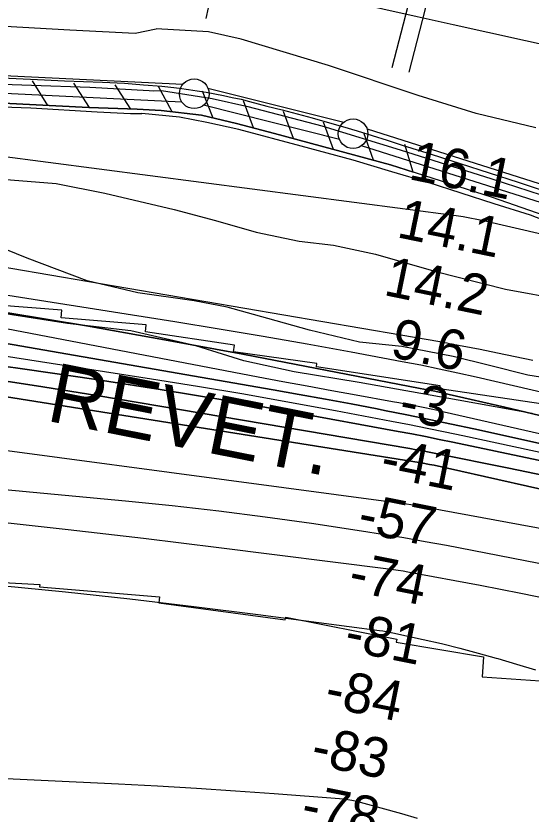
# Model space of a CAD drawing. Extents: x 3598634 to 3636690, y 517270 to 542944.
# Drawn here: x 3622113 to 3622982, y 536539 to 537885 of the extents above; entities that cross this region are included whole.
import ezdxf

# ---------------------------------------------------------------- set-up
doc = ezdxf.new("R2010")
doc.units = 0
for name, color, linetype in [('V-FLOD-BASE', 7, 'Continuous'), ('V-LEVE-TOET', 7, 'Continuous'), ('V-RIVR-EDGE', 7, 'Continuous'), ('V-RIVR-RANG', 7, 'Continuous'), ('V-ROAD-CNTR', 7, 'Continuous'), ('V-RRAP-FSHR', 7, 'Continuous'), ('V-RRAP-RVMT', 7, 'Continuous'), ('V-RRAP-RVMT-IDEN', 7, 'Continuous'), ('V-SITE-VEGE', 7, 'Continuous'), ('V-SURV-LINE', 7, 'Continuous'), ('V-TOPO-DPTH', 7, 'Continuous'), ('V-TOPO-MAJR', 7, 'Continuous'), ('V-TOPO-MINR', 7, 'Continuous'), ('V-TOPO-WATR', 7, 'Continuous')]:
    doc.layers.add(name, color=color, linetype=linetype)

msp = doc.modelspace()

# ---------------------------------------------------------------- linework, layer by layer
at = {"layer": 'V-FLOD-BASE'}
for points in [[(3621268.8, 537809.6), (3621387, 537802.5), (3621504.3, 537798), (3621613.6, 537792.9), (3621734.8, 537786.1), (3621856, 537781), (3621965, 537776.8), (3622056.7, 537771.7), (3622139.2, 537768.6), (3622237.5, 537765), (3622337.5, 537759.9), (3622345.1, 537759), (3622358.2, 537759.9)], [(3622358.2, 537759.9), (3622444, 537746.3), (3622504, 537732.5), (3622629.2, 537700), (3622761.5, 537659.3), (3622916.1, 537610.8), (3623040.9, 537570.1), (3623158.1, 537531.9), (3623272.6, 537494.6), (3623359.7, 537471.2), (3623471.8, 537444.2), (3623661.8, 537404.6), (3623801, 537371.9), (3623937.7, 537339.1), (3624142.3, 537290.1), (3624268, 537259.3), (3624372.3, 537234.1), (3624555.9, 537192.4), (3624647.5, 537171.3), (3624713.1, 537156.4), (3624829.4, 537128.7), (3624845.3, 537124.9)]]:
    msp.add_lwpolyline(points, dxfattribs=at)
at = {"layer": 'V-LEVE-TOET'}
for points in [[(3621602.6, 537885.5), (3621703.9, 537883.9), (3621787.8, 537883.5), (3621881.3, 537881.4), (3621983.8, 537876.9), (3622094.5, 537868.2), (3622203.5, 537862), (3622313.7, 537856.4), (3622349.4, 537863.4)], [(3622990.2, 537696.4), (3622889.7, 537721.1), (3622791.6, 537751), (3622640.5, 537802), (3622492.9, 537846.5), (3622437.9, 537858.5), (3622349.4, 537863.4)], [(3621280.4, 537765.3), (3621381.4, 537759.9), (3621465.9, 537758), (3621554.1, 537756.5), (3621654.1, 537751.9), (3621741.4, 537748.6), (3621834.9, 537742.6), (3621946, 537736.9), (3622024.9, 537734.1), (3622137.7, 537730.2), (3622250, 537723.4), (3622305.9, 537721), (3622325.1, 537720.6)], [(3623049.5, 537522.9), (3622981.5, 537549.6), (3622919.9, 537568.6), (3622808.7, 537604.3), (3622747.1, 537622.5), (3622682, 537642.1), (3622594.4, 537665.9), (3622489, 537694), (3622435.1, 537705.5), (3622388.8, 537714.4), (3622325.1, 537720.6)]]:
    msp.add_lwpolyline(points, dxfattribs=at)
at = {"layer": 'V-RIVR-EDGE'}
msp.add_lwpolyline([(3622984.2, 537214.6), (3622859.2, 537237), (3622692, 537266.8), (3622582.4, 537284.9), (3622497.3, 537303.5), (3622416.5, 537328.8), (3622306.8, 537354.2), (3622199.6, 537366.7), (3622105.9, 537381), (3622004.3, 537399), (3621930.8, 537407.2), (3621843.8, 537422.7), (3621695, 537446.4), (3621622.7, 537448.4), (3621588.4, 537450.3), (3621495.2, 537458.5), (3621436.4, 537463.6), (3621331.7, 537469.9)], dxfattribs=at)
at = {"layer": 'V-ROAD-CNTR'}
for points in [[(3622433.8, 537881.1), (3622453.3, 537971.8), (3622529.8, 538307.3)], [(3622747.6, 537798.3), (3622774.6, 537902.4), (3622850.3, 538235.6)], [(3622776.7, 537790.8), (3622803.7, 537895.3), (3622879.6, 538229)], [(3622128.6, 538030.1), (3622275.7, 537998.4), (3622439.3, 537962.5), (3622553.7, 537937.7), (3622674, 537910.5), (3622789.7, 537884.7), (3622850.9, 537871.1), (3623031.3, 537830.9), (3623144.6, 537803.8), (3623191.3, 537792.6), (3623434.6, 537736.5), (3623493, 537722.4), (3623563.1, 537705.6), (3623723.5, 537669.7), (3623844.7, 537642.4), (3623988, 537608.4), (3624129.7, 537576.4), (3624195.6, 537561.2), (3624252.7, 537547.9), (3624314.8, 537533.5)], [(3621337.3, 537813.6), (3621384.5, 537811.4), (3621459.4, 537809.2), (3621523.2, 537806.6), (3621585.9, 537803.7), (3621652.8, 537800), (3621734.5, 537795.9), (3621822.9, 537792.1), (3621900, 537788.7), (3621973.2, 537785.9), (3622025.1, 537783.7), (3622101.3, 537780.6), (3622161.1, 537777.8), (3622194.5, 537776.1)], [(3622194.5, 537776.1), (3622259.1, 537773.6), (3622295.7, 537771.9), (3622327.9, 537769.3), (3622359.1, 537766.8)], [(3622359.1, 537766.8), (3622374, 537765.2), (3622389, 537763.5), (3622403.9, 537761.5), (3622418.8, 537759.3), (3622433.6, 537756.8), (3622448.4, 537754.2), (3622463.2, 537751.3), (3622477.9, 537748.1), (3622492.6, 537744.8), (3622507.2, 537741.2), (3622521.8, 537737.4), (3622536.3, 537733.4), (3622561.9, 537727), (3622587.4, 537720.3), (3622612.9, 537713.4), (3622638.3, 537706.3), (3622663.7, 537699), (3622688.9, 537691.5), (3622714.2, 537683.7), (3622739.3, 537675.7), (3622764.4, 537667.5), (3622813.5, 537652.1), (3622862.5, 537636.5), (3622911.5, 537620.8), (3622960.4, 537604.9), (3623009.3, 537588.8)]]:
    msp.add_lwpolyline(points, dxfattribs=at)
at = {"layer": 'V-RRAP-FSHR'}
for p, q in [((3622166.7, 537734.5), (3622140.8, 537775.8)), ((3622236.7, 537731), (3622210.7, 537772.3)), ((3622306.6, 537728.3), (3622280.2, 537769.3)), ((3622376.4, 537723.6), (3622353.1, 537766.5)), ((3622445.6, 537713.2), (3622427.5, 537758.6)), ((3622513.5, 537696.5), (3622496.6, 537742.3)), ((3622581.2, 537678.5), (3622564.5, 537724.4)), ((3622648.7, 537660.3), (3622632.1, 537706.2)), ((3622716.3, 537642.1), (3622699.7, 537688)), ((3622783.4, 537622.1), (3622768.9, 537668.7))]:
    msp.add_line(p, q, dxfattribs=at)
for points in [[(3624911.9, 537069.7), (3624395.1, 537183.9), (3624176.1, 537237.7), (3623809.3, 537329.7), (3623419.8, 537414.7), (3623331.5, 537441.1), (3623218.3, 537473.7), (3623089.8, 537519.2), (3622917.1, 537579.3), (3622745, 537634.4), (3622549.1, 537687.1), (3622485.1, 537703.9), (3622425.7, 537717.9), (3622357.8, 537725.7), (3622317.1, 537727.9), (3622235.6, 537731.1), (3621845.7, 537750.5), (3621319, 537771.3), (3620928.1, 537779.5), (3620470.9, 537790.3), (3620007, 537811.9), (3619513.6, 537826), (3619298.6, 537833.4)], [(3621841, 537750.7), (3621845.7, 537750.5), (3622235.6, 537731.1), (3622317.1, 537727.9), (3622357.8, 537725.7), (3622425.7, 537717.9), (3622485.1, 537703.9), (3622549.1, 537687.1), (3622745, 537634.4), (3622783.9, 537621.9)]]:
    msp.add_lwpolyline(points, dxfattribs=at)
at = {"layer": 'V-RRAP-RVMT'}
for p, q in [((3622190.3, 537389.3), (3622044.8, 537400.4)), ((3622189.2, 537376.3), (3622190.3, 537389.3)), ((3622332.7, 537364.6), (3622189.2, 537376.3)), ((3622331.6, 537352.5), (3622332.7, 537364.6)), ((3622481.6, 537330), (3622331.6, 537352.5)), ((3622479.8, 537318.7), (3622481.6, 537330)), ((3622620.6, 537298.9), (3622479.8, 537318.7)), ((3622619.8, 537293.4), (3622620.6, 537298.9)), ((3622828.7, 537261.2), (3622619.8, 537293.4)), ((3622828, 537256.1), (3622828.7, 537261.2)), ((3623031.3, 537226), (3622828, 537256.1)), ((3621960.2, 536937.1), (3622152.9, 536926.2)), ((3622152.9, 536926.2), (3622152.7, 536922.2)), ((3622152.7, 536922.2), (3622355, 536905.4)), ((3622355, 536905.4), (3622353.7, 536895.1)), ((3622353.7, 536895.1), (3622567.4, 536866.7)), ((3622567.4, 536866.7), (3622568.4, 536871.1)), ((3622568.4, 536871.1), (3622755.6, 536834.1)), ((3622755.6, 536834.1), (3622754.7, 536829.2)), ((3622754.7, 536829.2), (3622902, 536804.1)), ((3622902, 536804.1), (3622899.6, 536770.8)), ((3622899.6, 536770.8), (3623016.8, 536762.6))]:
    msp.add_line(p, q, dxfattribs=at)
at = {"layer": 'V-SITE-VEGE'}
for points in [[(3619428.6, 537740.2), (3619756.2, 537722), (3620228.6, 537693.1), (3620968.4, 537673.2), (3621850.2, 537629), (3622180.6, 537602.5), (3622262.5, 537586.3), (3622379.8, 537558.7), (3622449.6, 537540.4), (3622518, 537520.8), (3622590.6, 537505.4), (3622648.8, 537499), (3622719.4, 537483.7), (3622821.6, 537454.2), (3622938.9, 537424.4), (3623037.6, 537406.5)], [(3623047.9, 537268.2), (3622977, 537279.3), (3622912.2, 537295.7), (3622850.5, 537310.8), (3622764.3, 537327.6), (3622692.5, 537335.2), (3622608.1, 537355.5), (3622538, 537375.2), (3622469.3, 537394), (3622413.6, 537405.1), (3622318.4, 537418.2), (3622232.9, 537438.8), (3622131.8, 537476.8), (3622077.1, 537498.5), (3622011.5, 537522.9), (3621943.3, 537525.5), (3621888.7, 537514.4), (3621817.7, 537519.7), (3621694.9, 537533), (3621550.2, 537546.3), (3621424.6, 537543.3), (3621143.4, 537556.2)]]:
    msp.add_lwpolyline(points, dxfattribs=at)
at = {"layer": 'V-SURV-LINE'}
for points in [[(3621116.6, 537832.4), (3622394.4, 537770.1)], [(3622392.9, 537740.1), (3621115.1, 537802.5)], [(3622436.7, 537763.8), (3622666, 537706.2)], [(3622658.7, 537677.1), (3622429.4, 537734.7)], [(3622705.3, 537695.1), (3623311, 537502.9)], [(3623301.9, 537474.3), (3622696.2, 537666.5)]]:
    msp.add_lwpolyline(points, dxfattribs=at)
for centre in [(3622413.6, 537754.1), (3622681.7, 537686.8)]:
    msp.add_circle(centre, 25, dxfattribs=at)
at = {"layer": 'V-TOPO-DPTH'}
for points in [[(3622985.3, 537304.3), (3622955.6, 537310.6), (3622925.8, 537316.6), (3622896, 537322.5), (3622844.4, 537332.4), (3622840.3, 537333.2), (3622836.3, 537334), (3622832.2, 537334.7), (3622828.2, 537335.4), (3622104.3, 537459.5), (3622037.7, 537470.3), (3621971, 537480.4), (3621904.1, 537489.4), (3621837.1, 537497.7), (3621715.8, 537511.6), (3621709.4, 537512.2), (3621702.9, 537512.7), (3621696.4, 537513.1), (3621690, 537513.4), (3621103.6, 537528)], [(3622997, 537211.4), (3622938, 537225.2), (3622844.2, 537246.8), (3622832, 537249.6), (3622819.7, 537252.2), (3622807.5, 537254.7), (3622795.2, 537257.2), (3622495.6, 537314.7), (3622363.7, 537339.2), (3622231.6, 537362.7), (3622099.3, 537384.7), (3621966.8, 537405.6), (3621746.8, 537439), (3621724.1, 537442.2), (3621701.3, 537444.9), (3621678.6, 537447), (3621655.7, 537448.7), (3621513.1, 537457.5), (3621418.9, 537462.6), (3621324.6, 537466.7)], [(3621324.6, 537466.7), (3621418.9, 537462.6), (3621513.1, 537457.5), (3621655.7, 537448.7), (3621678.6, 537447), (3621701.3, 537444.9), (3621724.1, 537442.2), (3621746.8, 537439), (3621966.8, 537405.6), (3622099.3, 537384.7), (3622231.6, 537362.7), (3622363.7, 537339.2), (3622495.6, 537314.7), (3622795.2, 537257.2), (3622807.5, 537254.7), (3622819.7, 537252.2), (3622832, 537249.6), (3622844.2, 537246.8), (3622938, 537225.2), (3622997, 537211.4)], [(3621321, 537379.2), (3621396.7, 537374.1), (3621472.4, 537368.4), (3621548, 537362.4), (3621649.9, 537353.9), (3621674.6, 537351.6), (3621699.3, 537349), (3621723.9, 537346.1), (3621748.5, 537342.8), (3622131.5, 537289.1), (3622244, 537272.6), (3622356.4, 537255.2), (3622468.5, 537236.5), (3622580.5, 537216.8), (3622758, 537184.5), (3622781.1, 537180.2), (3622804.2, 537175.8), (3622827.3, 537171.1), (3622850.4, 537166.4), (3623076.9, 537118.7)], [(3623076.9, 537118.7), (3622850.4, 537166.4), (3622827.3, 537171.1), (3622804.2, 537175.8), (3622781.1, 537180.2), (3622758, 537184.5), (3622580.5, 537216.8), (3622468.5, 537236.5), (3622356.4, 537255.2), (3622244, 537272.6), (3622131.5, 537289.1), (3621748.5, 537342.8), (3621723.9, 537346.1), (3621699.3, 537349), (3621674.6, 537351.6), (3621649.9, 537353.9), (3621548, 537362.4), (3621472.4, 537368.4), (3621396.7, 537374.1), (3621321, 537379.2)], [(3623421, 537070.2), (3622885.4, 537188.8), (3622847.8, 537196.9), (3622810.1, 537204.9), (3622772.4, 537212.6), (3622734.6, 537220.1), (3622722.6, 537222.5), (3622678.8, 537230.9), (3622635, 537239.1), (3622591, 537247), (3622547.1, 537254.8), (3621785.2, 537386.6)], [(3621785.2, 537386.6), (3622547.1, 537254.8), (3622591, 537247), (3622635, 537239.1), (3622678.8, 537230.9), (3622722.6, 537222.5), (3622734.6, 537220.1), (3622772.4, 537212.6), (3622810.1, 537204.9), (3622847.8, 537196.9), (3622885.4, 537188.8), (3623421, 537070.2)], [(3621222.5, 537340.9), (3621373.7, 537334.2), (3621679.7, 537320), (3621689.2, 537319.4), (3621698.6, 537318.8), (3621708.1, 537317.9), (3621717.5, 537316.9), (3621882.8, 537297.7), (3621974.7, 537286.3), (3622066.5, 537273.9), (3622158.1, 537260), (3622249.5, 537245.2), (3622777.4, 537155.5), (3622788.4, 537153.5), (3622799.3, 537151.6), (3622810.3, 537149.5), (3622821.2, 537147.4), (3622944.9, 537122.5), (3623017.7, 537107.6)], [(3623017.7, 537107.6), (3622944.9, 537122.5), (3622821.2, 537147.4), (3622810.3, 537149.5), (3622799.3, 537151.6), (3622788.4, 537153.5), (3622777.4, 537155.5), (3622249.5, 537245.2), (3622158.1, 537260), (3622066.5, 537273.9), (3621974.7, 537286.3), (3621882.8, 537297.7), (3621717.5, 537316.9), (3621708.1, 537317.9), (3621698.6, 537318.8), (3621689.2, 537319.4), (3621679.7, 537320), (3621373.7, 537334.2), (3621222.5, 537340.9)], [(3620731.8, 537312.2), (3621695, 537303.4), (3621698.3, 537303.3), (3621701.6, 537303), (3621730.9, 537299.6), (3621747.2, 537297.7), (3621763.4, 537295.5), (3621779.7, 537293.2), (3621795.9, 537290.7), (3622793.3, 537132.3), (3622794.3, 537132.1), (3622797.4, 537131.6), (3622810.7, 537129), (3622818.4, 537127.5), (3622826.1, 537125.9), (3622833.7, 537124.3), (3622841.4, 537122.6), (3622926.3, 537103.6), (3622976.3, 537092.3), (3623026.3, 537080.7)], [(3623026.3, 537080.7), (3622976.3, 537092.3), (3622926.3, 537103.6), (3622841.4, 537122.6), (3622833.7, 537124.3), (3622826.1, 537125.9), (3622818.4, 537127.5), (3622810.7, 537129), (3622797.4, 537131.6), (3622794.3, 537132.1), (3622793.3, 537132.3), (3621795.9, 537290.7), (3621779.7, 537293.2), (3621763.4, 537295.5), (3621747.2, 537297.7), (3621730.9, 537299.6), (3621701.6, 537303), (3621698.3, 537303.3), (3621695, 537303.4), (3620731.8, 537312.2)]]:
    msp.add_lwpolyline(points, dxfattribs=at)
at = {"layer": 'V-TOPO-MAJR'}
msp.add_lwpolyline([(3623147.3, 536993.2), (3622807.7, 537055.6), (3622793.3, 537058.1), (3622779, 537060.5), (3622764.6, 537062.7), (3622750.1, 537064.7), (3621807, 537190.5), (3621788.5, 537192.9), (3621770, 537195.3), (3621751.6, 537197.6), (3621733.1, 537199.8), (3621700.2, 537203.7), (3621696.1, 537204.2), (3621694.1, 537204.3), (3621692.1, 537204.5), (3621394.2, 537227), (3621243.2, 537237)], dxfattribs=at)
at = {"layer": 'V-TOPO-MINR'}
for points in [[(3624087.5, 537265.3), (3622902, 537539.8), (3622890.5, 537542.2), (3622879, 537544.4), (3622867.4, 537546.3), (3622855.8, 537548), (3621822.5, 537683.2), (3621803.3, 537685.6), (3621784.1, 537687.8), (3621764.8, 537689.8), (3621745.5, 537691.6), (3621712, 537694.5), (3621709.5, 537694.7), (3621706.9, 537694.9), (3621704.4, 537695.2), (3621701.9, 537695.4), (3621680.9, 537697.3), (3621677.3, 537697.8), (3621673.8, 537698.8), (3621670.3, 537700), (3621666.9, 537701.2), (3621531, 537751.5)], [(3622985.3, 537304.3), (3622955.6, 537310.6), (3622925.8, 537316.6), (3622896, 537322.5), (3622844.4, 537332.4), (3622840.3, 537333.2), (3622836.3, 537334), (3622832.2, 537334.7), (3622828.2, 537335.4), (3622104.3, 537459.5), (3622037.7, 537470.3), (3621971, 537480.4), (3621904.1, 537489.4), (3621837.1, 537497.7), (3621715.8, 537511.6), (3621709.4, 537512.2), (3621702.9, 537512.7), (3621696.4, 537513.1), (3621690, 537513.4), (3621103.6, 537528)], [(3623134.2, 537219.2), (3622889.6, 537276), (3622858.5, 537283), (3622827.3, 537289.8), (3622796.1, 537296.1), (3622764.8, 537302.1), (3622678.8, 537318.1), (3622604.5, 537331.7), (3622530, 537344.8), (3622455.5, 537357.3), (3622380.9, 537369.3), (3621777.2, 537464.3), (3621739.6, 537469.6), (3621701.9, 537474.3), (3621664.1, 537477.8), (3621626.2, 537480.6), (3621617.3, 537481.1), (3621574.9, 537483.2), (3621532.4, 537485), (3621490, 537486), (3621447.5, 537486.5), (3620468.4, 537491.7)], [(3623232.2, 537098.3), (3622867.1, 537177.1), (3622837.1, 537183.5), (3622807, 537189.7), (3622776.9, 537195.7), (3622746.8, 537201.5), (3622652.2, 537219.3), (3622574.7, 537233.5), (3622497.1, 537247.2), (3622419.3, 537260.2), (3622341.5, 537272.8), (3621771.8, 537361.7), (3621735.8, 537367), (3621699.7, 537371.9), (3621663.6, 537376.3), (3621627.4, 537380.3), (3621626.2, 537380.4), (3621589.4, 537383.9), (3621552.6, 537387.1), (3621515.7, 537389.8), (3621478.8, 537392.1), (3621450.8, 537393.7), (3621399.8, 537396.7), (3621348.9, 537399.5)], [(3623076.9, 537118.7), (3622850.4, 537166.4), (3622827.3, 537171.1), (3622804.2, 537175.8), (3622781.1, 537180.2), (3622758, 537184.5), (3622580.5, 537216.8), (3622468.5, 537236.5), (3622356.4, 537255.2), (3622244, 537272.6), (3622131.5, 537289.1), (3621748.5, 537342.8), (3621723.9, 537346.1), (3621699.3, 537349), (3621674.6, 537351.6), (3621649.9, 537353.9), (3621548, 537362.4), (3621472.4, 537368.4), (3621396.7, 537374.1), (3621321, 537379.2)], [(3623421, 537070.2), (3622885.4, 537188.8), (3622847.8, 537196.9), (3622810.1, 537204.9), (3622772.4, 537212.6), (3622734.6, 537220.1), (3622722.6, 537222.5), (3622678.8, 537230.9), (3622635, 537239.1), (3622591, 537247), (3622547.1, 537254.8), (3621785.2, 537386.6)], [(3623608, 537041.7), (3622835.3, 537217.2), (3622824.5, 537219.6), (3622813.6, 537221.9), (3622802.7, 537224.2), (3622791.8, 537226.4), (3622780.9, 537228.6), (3622770, 537230.7), (3622759, 537232.7), (3622748.1, 537234.7), (3622687.2, 537245.6), (3622645.8, 537253.1), (3622604.4, 537260.7), (3622563.1, 537268.4), (3622521.7, 537276.3), (3622096.5, 537357.7)], [(3623017.7, 537107.6), (3622944.9, 537122.5), (3622821.2, 537147.4), (3622810.3, 537149.5), (3622799.3, 537151.6), (3622788.4, 537153.5), (3622777.4, 537155.5), (3622249.5, 537245.2), (3622158.1, 537260), (3622066.5, 537273.9), (3621974.7, 537286.3), (3621882.8, 537297.7), (3621717.5, 537316.9), (3621708.1, 537317.9), (3621698.6, 537318.8), (3621689.2, 537319.4), (3621679.7, 537320), (3621373.7, 537334.2), (3621222.5, 537340.9)], [(3623026.3, 537080.7), (3622976.3, 537092.3), (3622926.3, 537103.6), (3622841.4, 537122.6), (3622833.7, 537124.3), (3622826.1, 537125.9), (3622818.4, 537127.5), (3622810.7, 537129), (3622797.4, 537131.6), (3622794.3, 537132.1), (3622793.3, 537132.3), (3621795.9, 537290.7), (3621779.7, 537293.2), (3621763.4, 537295.5), (3621747.2, 537297.7), (3621730.9, 537299.6), (3621701.6, 537303), (3621698.3, 537303.3), (3621695, 537303.4), (3620731.8, 537312.2)], [(3623748.6, 536815.2), (3622839.3, 536991.8), (3622803.5, 536998.5), (3622767.6, 537004.8), (3622731.7, 537010.8), (3622695.8, 537016.4), (3622611.5, 537029), (3622533.3, 537040), (3622454.9, 537050.1), (3622376.4, 537059), (3622297.8, 537067), (3621715.7, 537121.3), (3621704, 537122.4), (3621692.3, 537123.3), (3621680.6, 537124.2), (3621669, 537125), (3621425, 537141), (3621302.5, 537149.4)], [(3623033.6, 536896.8), (3622965, 536911.3), (3622896.1, 536924.7), (3622774.2, 536947.1), (3622766.1, 536948.5), (3622758, 536949.8), (3622749.9, 536951), (3622741.7, 536952.1), (3622455.1, 536988.4), (3622328, 537003.9), (3622200.9, 537018.7), (3622073.6, 537032.4), (3621946.2, 537045.4), (3621761.2, 537063.5), (3621726.2, 537066.7), (3621691.3, 537069.5), (3621656.3, 537071.8), (3621621.2, 537073.7), (3621578, 537075.7), (3621521.3, 537078.1), (3621464.6, 537080.2), (3621407.9, 537081.7), (3621351.2, 537082.8), (3620485.2, 537096)], [(3622087.7, 536924.8), (3622196.2, 536913.7), (3622304.7, 536901.9), (3622413, 536889), (3622521.3, 536875.4), (3622726.2, 536848.7), (3622731.9, 536847.9), (3622737.6, 536847), (3622743.2, 536845.9), (3622748.9, 536844.8), (3622800, 536833.7), (3622831.1, 536826.6), (3622862, 536819), (3622892.8, 536810.7), (3622923.5, 536802), (3622926, 536801.3), (3622957.8, 536791.9), (3622989.7, 536782.6)], [(3622790.4, 536531.7), (3622763.8, 536539.3), (3622700.6, 536557.1), (3622690.2, 536559.6), (3622679.8, 536561.8), (3622669.3, 536563.4), (3622658.6, 536564.5), (3622548.7, 536573), (3622483.1, 536577.8), (3622417.4, 536582.2), (3622351.7, 536586), (3622286, 536589.4), (3621763.4, 536614), (3621722.2, 536616), (3621681, 536618), (3621639.8, 536620.1), (3621598.6, 536622.3), (3621194.6, 536644.1)]]:
    msp.add_lwpolyline(points, dxfattribs=at)
at = {"layer": 'V-TOPO-WATR'}
msp.add_lwpolyline([(3622997, 537211.4), (3622938, 537225.2), (3622844.2, 537246.8), (3622832, 537249.6), (3622819.7, 537252.2), (3622807.5, 537254.7), (3622795.2, 537257.2), (3622495.6, 537314.7), (3622363.7, 537339.2), (3622231.6, 537362.7), (3622099.3, 537384.7), (3621966.8, 537405.6), (3621746.8, 537439), (3621724.1, 537442.2), (3621701.3, 537444.9), (3621678.6, 537447), (3621655.7, 537448.7), (3621513.1, 537457.5), (3621418.9, 537462.6), (3621324.6, 537466.7)], dxfattribs=at)

# ---------------------------------------------------------------- texts
at = {"layer": 'V-RIVR-RANG'}
for s, rotation, p in [('16.1', 348.3983, (3622773.6, 537610.5)), ('14.1', 348.3983, (3622753.7, 537512.5)), ('14.2', 348.3983, (3622731.5, 537415)), ('9.6', 348.3983, (3622742.4, 537310.7)), ('-3', 348.6829, (3622756.7, 537205.4)), ('-41', 348.6829, (3622725.2, 537109.7)), ('-57', 348.6829, (3622687, 537015.4)), ('-74', 348.6829, (3622671.5, 536916.5)), ('-81', 348.6829, (3622664.6, 536815.9)), ('-84', 348.6829, (3622631.3, 536720.6)), ('-83', 348.6829, (3622608.1, 536623.2)), ('-78', 348.6829, (3622591.3, 536524.6))]:
    msp.add_text(s, height=67, rotation=rotation, dxfattribs=at).set_placement(p)
at = {"layer": 'V-RRAP-RVMT-IDEN'}
msp.add_text('REVET.', height=100, rotation=348.7906, dxfattribs=at).set_placement((3622162, 537203))

doc.saveas('drawing.dxf')
